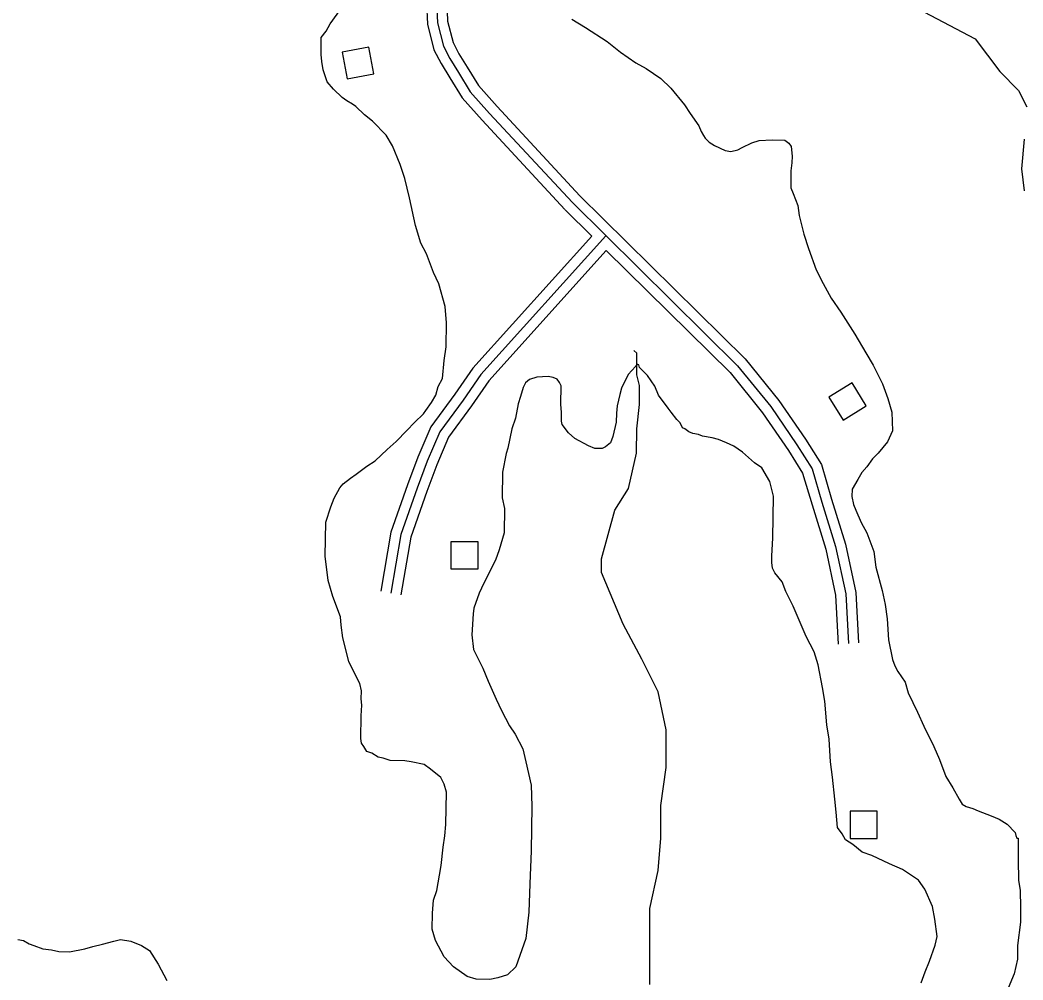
# Model space of a CAD drawing. Extents: x 3245246 to 3283090, y 806824 to 832173.
# Drawn here: x 3268650 to 3270129, y 824650 to 826065 of the extents above; entities that cross this region are included whole.
import ezdxf

# ---------------------------------------------------------------- set-up
doc = ezdxf.new("R2010")
doc.units = 0
for name, color, linetype in [('V-BLDG-OTLN', 7, 'Continuous'), ('V-ROAD-CNTR', 7, 'Continuous'), ('V-SITE-VEGE', 7, 'Continuous'), ('V-TOPO-SHOR', 7, 'Continuous')]:
    doc.layers.add(name, color=color, linetype=linetype)

msp = doc.modelspace()

# ---------------------------------------------------------------- linework, layer by layer
at = {"layer": 'V-BLDG-OTLN'}
for points in [[(3269132.5, 825978.7), (3269171.9, 825986.1), (3269164.5, 826025.4), (3269125.2, 826018)], [(3269843.1, 825509.7), (3269864.2, 825475.7), (3269898.2, 825496.8), (3269877.2, 825530.8)], [(3269285.6, 825256.4), (3269325.6, 825256.4), (3269325.6, 825296.4), (3269285.6, 825296.4)], [(3269874.5, 824859), (3269914.5, 824859), (3269914.5, 824899), (3269874.5, 824899)]]:
    msp.add_lwpolyline(points, close=True, dxfattribs=at)
at = {"layer": 'V-ROAD-CNTR'}
for points in [[(3269249.5, 826090.8), (3269250.9, 826059.2), (3269260.6, 826021.8), (3269271, 826001.3), (3269283.9, 825980.2), (3269302.2, 825950.8), (3269331.5, 825917.7), (3269453.7, 825786.1)], [(3269264.5, 826091.8), (3269265.8, 826061.4), (3269274.7, 826027.1), (3269284.1, 826008.6), (3269296.7, 825988.1), (3269314.2, 825959.8), (3269342.6, 825927.8), (3269464.7, 825796.3)], [(3269279.5, 826092.8), (3269280.7, 826063.6), (3269288.8, 826032.5), (3269297.2, 826015.9), (3269309.4, 825995.9), (3269326.3, 825968.8), (3269353.7, 825937.9), (3269475.7, 825806.5)], [(3269475.3, 825806.9), (3269719.6, 825565.9), (3269769.4, 825504.4), (3269808.4, 825447.4), (3269832.1, 825410.1), (3269846.9, 825359.2), (3269867.7, 825292.9), (3269882.8, 825221.5), (3269886.8, 825147.1)], [(3269464.7, 825796.3), (3269708.4, 825555.8), (3269757.4, 825495.5), (3269795.9, 825439.2), (3269818.2, 825403.8), (3269832.5, 825354.8), (3269853.1, 825289.1), (3269867.9, 825219.5), (3269871.9, 825146.3)], [(3269454.2, 825785.6), (3269493.5, 825746.8)], [(3269493.5, 825746.8), (3269318, 825552.1), (3269291.6, 825513.9), (3269256, 825465.7), (3269236.8, 825420.9), (3269221.7, 825380.4), (3269197.1, 825310.6), (3269182.1, 825223.3)], [(3269514.2, 825747.4), (3269329.8, 825542.8), (3269303.8, 825505.2), (3269269.1, 825458.2), (3269250.8, 825415.3), (3269235.8, 825375.3), (3269211.7, 825306.8), (3269196.9, 825220.7)], [(3269514.8, 825725.7), (3269341.6, 825533.4), (3269316, 825496.5), (3269282.2, 825450.7), (3269264.7, 825409.7), (3269249.9, 825370.2), (3269226.3, 825303), (3269211.7, 825218.2)], [(3269514.8, 825725.7), (3269697.3, 825545.7), (3269745.4, 825486.5), (3269783.3, 825430.9), (3269804.4, 825397.6), (3269818.2, 825350.5), (3269838.6, 825285.2), (3269853, 825217.6), (3269856.9, 825145.5)]]:
    msp.add_lwpolyline(points, dxfattribs=at)
at = {"layer": 'V-SITE-VEGE'}
for p, q in [((3269107.7, 826060), (3269130.8, 826091.8)), ((3269101.6, 826049.3), (3269107.7, 826060)), ((3269464, 826066.9), (3269484, 826054.7)), ((3269094.3, 826039.9), (3269101.6, 826049.3)), ((3269484, 826054.7), (3269515.9, 826034)), ((3269094, 826014.9), (3269094.3, 826039.9)), ((3269515.9, 826034), (3269535.9, 826018.3)), ((3269095, 826004.2), (3269094, 826014.9)), ((3269535.9, 826018.3), (3269558.4, 826002.5)), ((3269097.2, 825992.2), (3269095, 826004.2)), ((3269558.4, 826002.5), (3269573.7, 825993.9)), ((3269102.9, 825974.3), (3269097.2, 825992.2)), ((3269573.7, 825993.9), (3269595, 825979.3)), ((3269112.3, 825963.4), (3269102.9, 825974.3)), ((3269595, 825979.3), (3269610.2, 825964.8)), ((3269125.2, 825951.3), (3269112.3, 825963.4)), ((3269610.2, 825964.8), (3269630.2, 825940.7)), ((3269132.3, 825946.5), (3269125.2, 825951.3)), ((3269140.6, 825941.6), (3269132.3, 825946.5)), ((3269145.3, 825937.9), (3269140.6, 825941.6)), ((3269630.2, 825940.7), (3269638.3, 825927.5)), ((3269158.2, 825925.9), (3269145.3, 825937.9)), ((3269170, 825916.2), (3269158.2, 825925.9)), ((3269638.3, 825927.5), (3269651.2, 825909.4)), ((3269190, 825895.6), (3269170, 825916.2)), ((3269651.2, 825909.4), (3269654.6, 825901.1)), ((3269199.3, 825880), (3269190, 825895.6)), ((3269654.6, 825901.1), (3269658.1, 825895.1)), ((3269658.1, 825895.1), (3269660.4, 825891.4)), ((3269210.8, 825852.5), (3269199.3, 825880)), ((3269660.4, 825891.4), (3269666.3, 825885.4)), ((3269666.3, 825885.4), (3269674.6, 825880.5)), ((3269674.6, 825880.5), (3269690, 825873.2)), ((3269715, 825877.6), (3269729.4, 825884.5)), ((3269729.4, 825884.5), (3269740.2, 825888)), ((3269740.2, 825888), (3269759.3, 825888.9)), ((3269759.3, 825888.9), (3269778.3, 825888.6)), ((3269778.3, 825888.6), (3269784.2, 825883.8)), ((3269784.2, 825883.8), (3269787.7, 825879)), ((3269787.7, 825879), (3269788.7, 825864.6)), ((3269690, 825873.2), (3269698.3, 825871.9)), ((3269698.3, 825871.9), (3269709, 825874.1)), ((3269709, 825874.1), (3269715, 825877.6)), ((3269788.7, 825864.6), (3269788.6, 825855.1)), ((3269217.7, 825832.1), (3269210.8, 825852.5)), ((3269788.6, 825855.1), (3269787.2, 825843.2)), ((3269787.2, 825843.2), (3269786.9, 825818.2)), ((3269224.4, 825803.4), (3269217.7, 825832.1)), ((3269786.9, 825818.2), (3269790.3, 825809.8)), ((3269790.3, 825809.8), (3269797.2, 825791.9)), ((3269233.4, 825762.8), (3269224.4, 825803.4)), ((3269797.2, 825791.9), (3269799.4, 825777.5)), ((3269799.4, 825777.5), (3269806.2, 825750)), ((3269241.4, 825736.5), (3269233.4, 825762.8)), ((3269806.2, 825750), (3269813, 825728.5)), ((3269249.5, 825720.9), (3269241.4, 825736.5)), ((3269259.8, 825693.3), (3269249.5, 825720.9)), ((3269813, 825728.5), (3269824.5, 825697.4)), ((3269267.9, 825676.6), (3269259.8, 825693.3)), ((3269824.5, 825697.4), (3269834.9, 825677)), ((3269277, 825643.1), (3269267.9, 825676.6)), ((3269834.9, 825677), (3269846.5, 825655.4)), ((3269279, 825619.2), (3269277, 825643.1)), ((3269846.5, 825655.4), (3269860.6, 825634.9)), ((3269860.6, 825634.9), (3269881.5, 825602.5)), ((3269278.5, 825583.5), (3269279, 825619.2)), ((3269881.5, 825602.5), (3269897.8, 825574.9)), ((3269275.9, 825563.3), (3269278.5, 825583.5)), ((3269897.8, 825574.9), (3269908.3, 825556.8)), ((3269273.1, 825537.1), (3269275.9, 825563.3)), ((3269558.1, 825554.6), (3269547.2, 825542.8)), ((3269560.5, 825558.1), (3269558.1, 825554.6)), ((3269562.9, 825556.9), (3269560.5, 825558.1)), ((3269564, 825553.3), (3269562.9, 825556.9)), ((3269908.3, 825556.8), (3269922.2, 825529.2)), ((3269412.5, 825538.7), (3269401.7, 825535.3)), ((3269429.2, 825539.7), (3269412.5, 825538.7)), ((3269436.3, 825538.4), (3269429.2, 825539.7)), ((3269547.2, 825542.8), (3269537.4, 825522.7)), ((3269575.7, 825541.2), (3269564, 825553.3)), ((3269586.2, 825525.6), (3269575.7, 825541.2)), ((3269263.2, 825512.2), (3269267, 825525.3)), ((3269267, 825525.3), (3269273.1, 825537.1)), ((3269395.7, 825530.6), (3269392, 825523.5)), ((3269401.7, 825535.3), (3269395.7, 825530.6)), ((3269442.3, 825535.9), (3269436.3, 825538.4)), ((3269445.8, 825531.1), (3269442.3, 825535.9)), ((3269448.1, 825526.3), (3269445.8, 825531.1)), ((3269447.7, 825498.9), (3269448.1, 825526.3)), ((3269592, 825512.4), (3269586.2, 825525.6)), ((3269922.2, 825529.2), (3269930.2, 825507.7)), ((3269257.1, 825501.6), (3269263.2, 825512.2)), ((3269388.3, 825510.5), (3269384.6, 825499.8)), ((3269392, 825523.5), (3269388.3, 825510.5)), ((3269534.8, 825513.2), (3269531, 825496.6)), ((3269537.4, 825522.7), (3269534.8, 825513.2)), ((3269606, 825493.2), (3269592, 825512.4)), ((3269248.6, 825489.8), (3269257.1, 825501.6)), ((3269384.6, 825499.8), (3269380.7, 825478.4)), ((3269448.7, 825487), (3269447.7, 825498.9)), ((3269531, 825496.6), (3269529.7, 825485.9)), ((3269930.2, 825507.7), (3269935.9, 825487.4)), ((3269231.7, 825472.2), (3269245, 825485.1)), ((3269245, 825485.1), (3269248.6, 825489.8)), ((3269448.5, 825473.9), (3269448.7, 825487)), ((3269529.7, 825485.9), (3269529.5, 825472.8)), ((3269610.7, 825487.1), (3269606, 825493.2)), ((3269618.9, 825476.3), (3269610.7, 825487.1)), ((3269935.9, 825487.4), (3269936.7, 825460)), ((3269220.8, 825460.4), (3269231.7, 825472.2)), ((3269380.7, 825478.4), (3269375.7, 825463)), ((3269449.7, 825469.1), (3269448.5, 825473.9)), ((3269459, 825457.1), (3269449.7, 825469.1)), ((3269529.5, 825472.8), (3269524.5, 825451.4)), ((3269623.6, 825471.5), (3269618.9, 825476.3)), ((3269627.1, 825464.3), (3269623.6, 825471.5)), ((3269205.1, 825444), (3269220.8, 825460.4)), ((3269375.7, 825463), (3269369.4, 825434.5)), ((3269468.4, 825448.6), (3269459, 825457.1)), ((3269524.5, 825451.4), (3269520.8, 825441.9)), ((3269630.6, 825463), (3269627.1, 825464.3)), ((3269636.5, 825458.2), (3269630.6, 825463)), ((3269642.4, 825455.7), (3269636.5, 825458.2)), ((3269650.8, 825454.4), (3269642.4, 825455.7)), ((3269656.7, 825451.9), (3269650.8, 825454.4)), ((3269670.9, 825449.4), (3269656.7, 825451.9)), ((3269936.7, 825460), (3269929.4, 825443.4)), ((3269191.8, 825432.2), (3269205.1, 825444)), ((3269488.5, 825437.6), (3269468.4, 825448.6)), ((3269498, 825433.9), (3269488.5, 825437.6)), ((3269513.5, 825436.1), (3269508.7, 825433.8)), ((3269520.8, 825441.9), (3269513.5, 825436.1)), ((3269680.4, 825446.9), (3269670.9, 825449.4)), ((3269692.3, 825441.9), (3269680.4, 825446.9)), ((3269702.9, 825437), (3269692.3, 825441.9)), ((3269715.9, 825428.5), (3269702.9, 825437)), ((3269929.4, 825443.4), (3269916, 825426.9)), ((3269173.7, 825415.8), (3269191.8, 825432.2)), ((3269366.9, 825426.2), (3269361.7, 825398.9)), ((3269369.4, 825434.5), (3269366.9, 825426.2)), ((3269508.7, 825433.8), (3269498, 825433.9)), ((3269733.6, 825412.8), (3269715.9, 825428.5)), ((3269916, 825426.9), (3269907.6, 825418.7)), ((3269146.1, 825395.9), (3269161.7, 825407.6)), ((3269161.7, 825407.6), (3269173.7, 825415.8)), ((3269744.2, 825405.5), (3269733.6, 825412.8)), ((3269755.8, 825385), (3269744.2, 825405.5)), ((3269899.1, 825406.9), (3269891.8, 825398.6)), ((3269907.6, 825418.7), (3269899.1, 825406.9)), ((3269137.7, 825390.1), (3269146.1, 825395.9)), ((3269361.7, 825398.9), (3269361.2, 825360.8)), ((3269891.8, 825398.6), (3269885.7, 825388)), ((3269113.4, 825360.7), (3269122, 825376)), ((3269122, 825376), (3269126.8, 825381.9)), ((3269126.8, 825381.9), (3269137.7, 825390.1)), ((3269761.5, 825363.5), (3269755.8, 825385)), ((3269885.7, 825388), (3269877.2, 825373.8)), ((3269760.6, 825301.6), (3269761.5, 825363.5)), ((3269877.2, 825373.8), (3269877, 825363.1)), ((3269877, 825363.1), (3269879.2, 825351.2)), ((3269101, 825325.1), (3269108.5, 825347.6)), ((3269108.5, 825347.6), (3269113.4, 825360.7)), ((3269361.2, 825360.8), (3269364.5, 825345.2)), ((3269879.2, 825351.2), (3269882.7, 825342.8)), ((3269364.5, 825345.2), (3269364, 825309.5)), ((3269882.7, 825342.8), (3269890.8, 825324.8)), ((3269100.3, 825275.1), (3269101, 825325.1)), ((3269890.8, 825324.8), (3269898.9, 825309.2)), ((3269364, 825309.5), (3269356.6, 825284.6)), ((3269898.9, 825309.2), (3269909.2, 825281.7)), ((3269759.1, 825275.4), (3269760.6, 825301.6)), ((3269104.6, 825239.3), (3269100.3, 825275.1)), ((3269356.6, 825284.6), (3269351.6, 825269.2)), ((3269758.9, 825265.9), (3269759.1, 825275.4)), ((3269909.2, 825281.7), (3269912.5, 825259)), ((3269351.6, 825269.2), (3269335.7, 825238.4)), ((3269760, 825257.5), (3269758.9, 825265.9)), ((3269912.5, 825259), (3269921.5, 825224.3)), ((3269763.5, 825250.3), (3269760, 825257.5)), ((3269774, 825237.1), (3269763.5, 825250.3)), ((3269111.4, 825215.4), (3269104.6, 825239.3)), ((3269335.7, 825238.4), (3269330.7, 825227.8)), ((3269779.8, 825222.7), (3269774, 825237.1)), ((3269122.9, 825185.4), (3269111.4, 825215.4)), ((3269327.1, 825220.7), (3269319.6, 825198.2)), ((3269330.7, 825227.8), (3269327.1, 825220.7)), ((3269790.2, 825201.1), (3269779.8, 825222.7)), ((3269921.5, 825224.3), (3269926, 825204)), ((3269809.8, 825156.8), (3269790.2, 825201.1)), ((3269926, 825204), (3269929.3, 825182.5)), ((3269123.9, 825173.5), (3269122.9, 825185.4)), ((3269318.3, 825189.8), (3269316.7, 825158.9)), ((3269319.6, 825198.2), (3269318.3, 825189.8)), ((3269126, 825154.4), (3269123.9, 825173.5)), ((3269929.3, 825182.5), (3269931.2, 825151.5)), ((3269135.1, 825119.7), (3269126, 825154.4)), ((3269316.7, 825158.9), (3269318.8, 825137.4)), ((3269821.4, 825134), (3269809.8, 825156.8)), ((3269931.2, 825151.5), (3269936.8, 825122.8)), ((3269318.8, 825137.4), (3269332.7, 825109.8)), ((3269827.1, 825114.8), (3269821.4, 825134)), ((3269142, 825105.3), (3269135.1, 825119.7)), ((3269332.7, 825109.8), (3269340.7, 825090.7)), ((3269833.8, 825081.4), (3269827.1, 825114.8)), ((3269936.8, 825122.8), (3269940.2, 825113.3)), ((3269940.2, 825113.3), (3269944.9, 825104.9)), ((3269151.3, 825087.3), (3269142, 825105.3)), ((3269944.9, 825104.9), (3269955.4, 825089.2)), ((3269153.5, 825076.6), (3269151.3, 825087.3)), ((3269340.7, 825090.7), (3269352.3, 825064.3)), ((3269837.1, 825061.1), (3269833.8, 825081.4)), ((3269955.4, 825089.2), (3269959.9, 825073.7)), ((3269153.4, 825064.7), (3269153.5, 825076.6)), ((3269959.9, 825073.7), (3269973.8, 825044.9)), ((3269153, 825039.7), (3269154.4, 825055.1)), ((3269154.4, 825055.1), (3269153.4, 825064.7)), ((3269352.3, 825064.3), (3269360.4, 825047.5)), ((3269840.2, 825026.5), (3269837.1, 825061.1)), ((3269152.6, 825006.3), (3269153, 825039.7)), ((3269360.4, 825047.5), (3269372, 825024.7)), ((3269973.8, 825044.9), (3269983.1, 825024.5)), ((3269372, 825024.7), (3269380.2, 825012.7)), ((3269843.4, 825005), (3269840.2, 825026.5)), ((3269983.1, 825024.5), (3269998.1, 824994.5)), ((3269153.6, 824999.2), (3269152.6, 825006.3)), ((3269380.2, 825012.7), (3269391.8, 824991.1)), ((3269157.1, 824994.3), (3269153.6, 824999.2)), ((3269161.8, 824987.1), (3269157.1, 824994.3)), ((3269845.3, 824971.6), (3269843.4, 825005)), ((3269998.1, 824994.5), (3270006.2, 824975.4)), ((3269168.9, 824984.7), (3269161.8, 824987.1)), ((3269178.4, 824978.6), (3269168.9, 824984.7)), ((3269185.5, 824977.3), (3269178.4, 824978.6)), ((3269196.2, 824973.6), (3269185.5, 824977.3)), ((3269391.8, 824991.1), (3269396.3, 824972)), ((3269217.6, 824973.3), (3269196.2, 824973.6)), ((3269227.1, 824971.9), (3269217.6, 824973.3)), ((3269246.1, 824968.1), (3269227.1, 824971.9)), ((3269255.6, 824960.8), (3269246.1, 824968.1)), ((3269396.3, 824972), (3269404.1, 824937.3)), ((3269848.6, 824949), (3269845.3, 824971.6)), ((3270006.2, 824975.4), (3270015.4, 824950.2)), ((3269270.9, 824948.7), (3269255.6, 824960.8)), ((3269275.5, 824939.1), (3269270.9, 824948.7)), ((3269851.7, 824916.8), (3269848.6, 824949)), ((3270015.4, 824950.2), (3270025.9, 824933.4)), ((3269278.9, 824927.1), (3269275.5, 824939.1)), ((3269404.1, 824937.3), (3269404.9, 824906.3)), ((3270025.9, 824933.4), (3270035.2, 824916.6)), ((3269278.2, 824879.5), (3269278.9, 824927.1)), ((3269404.9, 824906.3), (3269404, 824840.8)), ((3269853.8, 824897.7), (3269851.7, 824916.8)), ((3270035.2, 824916.6), (3270039.8, 824909.4)), ((3270039.8, 824909.4), (3270045.7, 824905.7)), ((3270045.7, 824905.7), (3270055.2, 824903.2)), ((3270055.2, 824903.2), (3270063.5, 824899.5)), ((3269855.9, 824875), (3269853.8, 824897.7)), ((3270063.5, 824899.5), (3270082.5, 824892.1)), ((3270082.5, 824892.1), (3270094.3, 824887.2)), ((3269276.8, 824862.8), (3269278.2, 824879.5)), ((3269862.9, 824865.4), (3269855.9, 824875)), ((3270094.3, 824887.2), (3270106.1, 824879.9)), ((3270106.1, 824879.9), (3270117.9, 824867.8)), ((3269274.2, 824846.2), (3269276.8, 824862.8)), ((3269867.6, 824857), (3269862.9, 824865.4)), ((3270117.9, 824867.8), (3270119, 824863)), ((3270119, 824863), (3270120.1, 824859.4)), ((3270120.1, 824859.4), (3270122.5, 824859.4)), ((3270122.5, 824859.4), (3270122.1, 824827.2)), ((3269271.4, 824818.8), (3269274.2, 824846.2)), ((3269878.2, 824849.7), (3269867.6, 824857)), ((3269892.3, 824838.8), (3269878.2, 824849.7)), ((3269404, 824840.8), (3269402.1, 824792)), ((3269906.6, 824833.8), (3269892.3, 824838.8)), ((3269932.6, 824821.5), (3269906.6, 824833.8)), ((3269268.9, 824804.6), (3269271.4, 824818.8)), ((3269951.5, 824812.9), (3269932.6, 824821.5)), ((3270122.1, 824827.2), (3270122.8, 824797.4)), ((3269265, 824782), (3269268.9, 824804.6)), ((3269975.1, 824797.1), (3269951.5, 824812.9)), ((3269402.1, 824792), (3269400.3, 824750.3)), ((3269984.5, 824783.9), (3269975.1, 824797.1)), ((3270122.8, 824797.4), (3270125, 824781.9)), ((3269260, 824767.8), (3269265, 824782)), ((3269996, 824758.7), (3269984.5, 824783.9)), ((3270125, 824781.9), (3270125.9, 824756.9)), ((3269258.5, 824748.7), (3269260, 824767.8)), ((3269999.3, 824739.6), (3269996, 824758.7)), ((3270125.9, 824756.9), (3270125.6, 824735.5)), ((3269258.2, 824724.9), (3269258.5, 824748.7)), ((3269400.3, 824750.3), (3269396.2, 824711.1)), ((3270002.6, 824714.5), (3269999.3, 824739.6)), ((3270125.6, 824735.5), (3270121.5, 824701)), ((3269262.7, 824708.2), (3269258.2, 824724.9)), ((3269396.2, 824711.1), (3269381.3, 824669.6)), ((3270000, 824701.5), (3270002.6, 824714.5)), ((3268646.9, 824709.6), (3268655.2, 824708.3)), ((3268655.2, 824708.3), (3268663.5, 824703.4)), ((3268663.5, 824703.4), (3268670.6, 824701)), ((3268670.6, 824701), (3268683.7, 824696)), ((3268683.7, 824696), (3268696.7, 824694.6)), ((3268722.9, 824691.9), (3268745.6, 824696.3)), ((3268745.6, 824696.3), (3268757.6, 824699.7)), ((3268757.6, 824699.7), (3268771.9, 824703.1)), ((3268771.9, 824703.1), (3268788.6, 824707.6)), ((3268788.6, 824707.6), (3268798.2, 824709.9)), ((3268798.2, 824709.9), (3268813.7, 824707.3)), ((3268813.7, 824707.3), (3268829.1, 824701.1)), ((3268829.1, 824701.1), (3268840.9, 824693.8)), ((3269275.5, 824684.2), (3269262.7, 824708.2)), ((3269991.3, 824677.8), (3270000, 824701.5)), ((3270121.5, 824701), (3270121.2, 824680.7)), ((3268696.7, 824694.6), (3268707.4, 824692.1)), ((3268707.4, 824692.1), (3268722.9, 824691.9)), ((3268840.9, 824693.8), (3268853.7, 824673.4)), ((3269289.6, 824669.7), (3269275.5, 824684.2)), ((3270121.2, 824680.7), (3270116.2, 824659.3)), ((3268853.7, 824673.4), (3268866.4, 824649.4)), ((3269309.7, 824655.1), (3269289.6, 824669.7)), ((3269381.3, 824669.6), (3269369.3, 824657.9)), ((3269985.2, 824662.4), (3269991.3, 824677.8)), ((3269322.7, 824651.4), (3269309.7, 824655.1)), ((3269343, 824651.1), (3269322.7, 824651.4)), ((3269354.9, 824653.3), (3269343, 824651.1)), ((3269369.3, 824657.9), (3269354.9, 824653.3)), ((3269979, 824645.8), (3269985.2, 824662.4)), ((3270116.2, 824659.3), (3270107.5, 824638))]:
    msp.add_line(p, q, dxfattribs=at)
at = {"layer": 'V-TOPO-SHOR'}
for points in [[(3269983.3, 826077.6), (3270059.1, 826037.6), (3270095.1, 825989.7), (3270123, 825961.7), (3270135, 825937.7)], [(3270131, 825889.8), (3270127, 825845.9), (3270131, 825813.9)], [(3269579.2, 824643.7), (3269579.2, 824695.6), (3269579.2, 824755.5), (3269591.2, 824811.5), (3269595.2, 824859.4), (3269595.3, 824907.3), (3269603.3, 824963.3), (3269603.3, 825019.2), (3269591.3, 825075.1), (3269567.4, 825123.1), (3269539.5, 825175), (3269507.5, 825250.9), (3269507.5, 825270.9), (3269527.5, 825342.8), (3269547.5, 825374.7), (3269559.5, 825426.7), (3269559.6, 825462.6), (3269563.6, 825498.6), (3269563.6, 825526.5), (3269559.6, 825542.5), (3269559.6, 825566.5), (3269559.6, 825574.5), (3269555.6, 825578.5)]]:
    msp.add_lwpolyline(points, dxfattribs=at)

doc.saveas('drawing.dxf')
